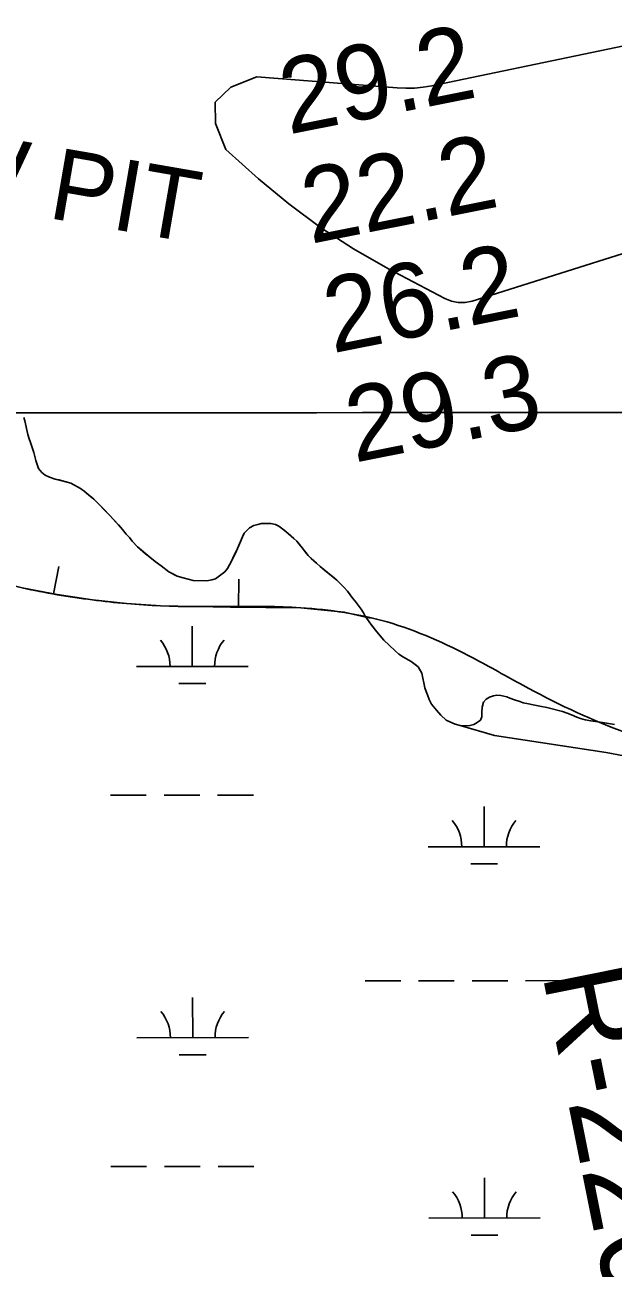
# Model space of a CAD drawing. Extents: x 3297753 to 3335611, y 652252 to 677623.
# Drawn here: x 3315611 to 3316138, y 665967 to 667081 of the extents above; entities that cross this region are included whole.
import ezdxf

# ---------------------------------------------------------------- set-up
doc = ezdxf.new("R2010")
doc.units = 0
for name, color, linetype in [('V-BORW-IDEN', 7, 'Continuous'), ('V-BORW-LINE', 7, 'Continuous'), ('V-GRID-MAJR', 7, 'Continuous'), ('V-RIVR-RANG', 7, 'Continuous'), ('V-RIVR-RANG-IDEN', 7, 'Continuous'), ('V-SITE-VEGE', 7, 'Continuous'), ('V-TOPO-MAJR', 7, 'Continuous'), ('V-WETL-SWMP', 7, 'Continuous')]:
    doc.layers.add(name, color=color, linetype=linetype)

msp = doc.modelspace()

# ---------------------------------------------------------------- linework, layer by layer
at = {"layer": 'V-BORW-LINE'}
for p, q in [((3315636.287, 666571.155), (3315641.0670000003, 666595.694)), ((3315802.228, 666559.339), (3315802.504, 666584.337))]:
    msp.add_line(p, q, dxfattribs=at)
msp.add_lwpolyline([(3315608.193, 666576.627), (3315639.64, 666570.502), (3315671.308, 666565.808), (3315701.827, 666562.669), (3315732.395, 666560.459), (3315795.223, 666559.416), (3315858.093, 666558.723), (3315897.08, 666554.861), (3315920.4760000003, 666549.512)], dxfattribs=at)
msp.add_spline([(3316594.514, 666696.75), (3316619.39, 666637.892), (3316610.344, 666602.714), (3316582.321, 666576.586), (3316552.14, 666556.712), (3316464.934, 666509.648), (3316310.274, 666444.399), (3316271.399, 666436.7170000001), (3316232.863, 666434.329), (3316190.413, 666436.134), (3316144.586, 666448.667), (3316057.217, 666489.349), (3316012.9450000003, 666513.502), (3315935.534, 666546.069), (3315858.093, 666558.723), (3315732.395, 666560.459), (3315671.308, 666565.808), (3315608.193, 666576.627), (3315551.4960000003, 666592.531), (3315464.444, 666628.832), (3315306.647, 666739.015), (3315236.272, 666784.6680000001), (3315182.324, 666814.242), (3315130.676, 666825.415), (3315032.378, 666818.8420000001), (3314996.008, 666820.437), (3314963.4050000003, 666835.387), (3314946.532, 666856.631), (3314915.6410000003, 666913.129), (3314889.481, 666926.639), (3314849.571, 666936.035), (3314831.574, 666957.255), (3314812.466, 667015.126), (3314807.737, 667047.314), (3314811.075, 667139.746), (3314791.443, 667185.1190000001), (3314786.646, 667209.88), (3314779.612, 667234.031), (3314786.7600000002, 667268.4940000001), (3314818.7290000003, 667347.58), (3314826.6890000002, 667412.884), (3314836.81, 667455.735), (3314851.301, 667494.0650000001), (3315005.5160000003, 667468.406), (3315116.691, 667456.463), (3315167.0130000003, 667454.824), (3315206.055, 667449.236), (3315248.004, 667439.208), (3315319.563, 667433.405), (3315424.188, 667433.361), (3315653.332, 667412.77), (3315697.318, 667407.51), (3315734.85, 667398.8520000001), (3315811.659, 667384.159), (3315853.984, 667366.9400000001), (3315882.031, 667349.307), (3315904.619, 667329.083), (3315954.293, 667251.4940000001), (3315995.9250000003, 667240.448), (3316025.619, 667240.736), (3316087.679, 667231.92), (3316115.1, 667233.286), (3316171.403, 667246.736), (3316200.825, 667254.557), (3316229.639, 667259.214), (3316257.881, 667259.022), (3316293.913, 667252.133), (3316325.858, 667241.669), (3316360.054, 667225.853), (3316434.7090000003, 667206.615), (3316464.014, 667214.658), (3316490.495, 667228.604), (3316518.967, 667238.767), (3316541.498, 667215.955), (3316567.528, 667160.5920000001), (3316553.866, 667130.942), (3316534.592, 667106.011)], degree=3, dxfattribs=at)
at = {"layer": 'V-GRID-MAJR'}
msp.add_spline([(3301864.932, 666722.723), (3307122.83, 666726.164), (3312380.728, 666730.37), (3317638.625, 666735.341), (3322896.522, 666741.077), (3328154.418, 666747.577), (3333412.313, 666754.8420000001), (3333412.3140000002, 666754.8420000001)], degree=3, dxfattribs=at)
at = {"layer": 'V-SITE-VEGE'}
for p, q in [((3315609.878, 666729.2540000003), (3315610.74, 666726.2170000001)), ((3315610.74, 666726.2170000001), (3315613.539, 666714.066)), ((3315613.539, 666714.066), (3315614.619, 666710.1600000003)), ((3315614.619, 666710.1600000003), (3315615.915, 666706.902)), ((3315615.915, 666706.902), (3315618.938, 666698.004)), ((3315618.938, 666698.004), (3315620.66, 666690.8420000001)), ((3315620.66, 666690.8420000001), (3315621.74, 666687.1530000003)), ((3315621.74, 666687.1530000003), (3315623.036, 666683.463)), ((3315623.036, 666683.463), (3315625.85, 666679.9870000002)), ((3315625.85, 666679.9870000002), (3315629.1, 666677.5970000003)), ((3315629.1, 666677.5970000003), (3315632.784, 666675.6390000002)), ((3315632.784, 666675.6390000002), (3315637.771, 666674.112)), ((3315637.771, 666674.112), (3315652.083, 666670.4030000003)), ((3315652.083, 666670.4030000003), (3315660.752, 666665.616)), ((3315660.752, 666665.616), (3315664.002, 666663.2239999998)), ((3315664.002, 666663.2240000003), (3315672.448, 666656.052)), ((3315672.448, 666656.052), (3315686.96, 666641.495)), ((3315686.96, 666641.495), (3315698.435, 666628.8960000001)), ((3315812.103, 666630.231), (3315816.0130000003, 666632.3960000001)), ((3315816.0130000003, 666632.3960000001), (3315819.486, 666633.473)), ((3315819.486, 666633.473), (3315822.9560000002, 666634.118)), ((3315822.9560000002, 666634.118), (3315827.7290000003, 666634.329)), ((3315827.7290000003, 666634.329), (3315831.416, 666634.106)), ((3315831.416, 666634.106), (3315835.536, 666633.449)), ((3315835.536, 666633.449), (3315838.3540000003, 666631.71)), ((3315838.3540000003, 666631.7100000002), (3315844.6380000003, 666627.143)), ((3315698.435, 666628.8960000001), (3315701.683, 666624.769)), ((3315701.683, 666624.769), (3315704.4990000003, 666621.728)), ((3315704.4990000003, 666621.728), (3315706.879, 666618.469)), ((3315800.575, 666609.86), (3315805.802, 666622.432)), ((3315805.802, 666622.432), (3315807.323, 666625.4700000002)), ((3315807.323, 666625.4700000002), (3315812.103, 666630.231)), ((3315844.6380000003, 666627.143), (3315852.002, 666620.841)), ((3315852.002, 666620.841), (3315854.6010000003, 666618.451)), ((3315706.879, 666618.469), (3315711.643, 666613.255)), ((3315711.643, 666613.255), (3315722.6920000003, 666604.127)), ((3315797.964, 666604.658), (3315800.575, 666609.86)), ((3315854.6010000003, 666618.451), (3315859.365, 666612.5840000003)), ((3315859.365, 666612.5840000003), (3315864.776, 666605.639)), ((3315722.6920000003, 666604.127), (3315727.674, 666600.2160000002)), ((3315727.674, 666600.2160000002), (3315733.091, 666596.302)), ((3315792.305, 666593.8220000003), (3315796.438, 666600.973)), ((3315796.438, 666600.973), (3315797.964, 666604.658)), ((3315864.776, 666605.639), (3315872.14, 666598.684)), ((3315872.14, 666598.684), (3315875.3910000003, 666595.8580000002)), ((3315733.091, 666596.302), (3315739.807, 666590.8690000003)), ((3315739.807, 666590.8690000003), (3315747.393, 666586.953)), ((3315747.393, 666586.953), (3315752.8140000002, 666585.4250000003)), ((3315781.662, 666584.5120000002), (3315789.915, 666591.006)), ((3315789.915, 666591.006), (3315792.305, 666593.8220000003)), ((3315875.3910000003, 666595.8580000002), (3315890.554, 666583.4690000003)), ((3315752.8140000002, 666585.4250000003), (3315761.704, 666583.2440000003)), ((3315761.704, 666583.2440000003), (3315773.8510000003, 666582.7870000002)), ((3315773.8510000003, 666582.787), (3315778.407, 666583.647)), ((3315778.407, 666583.647), (3315781.662, 666584.5120000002)), ((3315890.554, 666583.4690000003), (3315896.835, 666577.1670000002)), ((3315896.835, 666577.1670000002), (3315900.083, 666573.692)), ((3315900.083, 666573.692), (3315904.845, 666567.177)), ((3315904.845, 666567.177), (3315907.0100000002, 666564.787)), ((3315907.0100000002, 666564.787), (3315912.205, 666557.621)), ((3315912.205, 666557.621), (3315914.3680000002, 666554.1480000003)), ((3315914.3680000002, 666554.1480000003), (3315915.882, 666551.324)), ((3315915.882, 666551.324), (3315921.075, 666543.941)), ((3315921.075, 666543.941), (3315925.19, 666538.509)), ((3315925.19, 666538.509), (3315927.787, 666535.2530000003)), ((3315927.787, 666535.2530000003), (3315932.5500000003, 666529.8240000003)), ((3315932.5500000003, 666529.8240000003), (3315937.316, 666525.2610000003)), ((3315937.316, 666525.261), (3315942.731, 666520.2600000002)), ((3315942.731, 666520.2600000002), (3315946.196, 666517.2200000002)), ((3315946.196, 666517.2200000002), (3315950.095, 666514.3920000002)), ((3315950.095, 666514.392), (3315957.247, 666510.476)), ((3315957.247, 666510.476), (3315963.5300000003, 666505.6940000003)), ((3315963.5300000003, 666505.6940000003), (3315966.561, 666500.05)), ((3315966.561, 666500.05), (3315969.359, 666487.0310000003)), ((3315969.359, 666487.0310000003), (3315970.438, 666483.7750000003)), ((3315970.438, 666483.7750000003), (3315971.735, 666480.7350000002)), ((3315971.735, 666480.7350000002), (3315973.2460000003, 666476.3940000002)), ((3315973.2460000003, 666476.3940000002), (3315975.409, 666472.2710000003)), ((3315975.409, 666472.2710000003), (3315979.738, 666466.8400000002)), ((3315979.738, 666466.8400000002), (3315983.853, 666462.496)), ((3315983.853, 666462.496), (3315988.6180000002, 666458.15)), ((3315988.6180000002, 666458.15), (3315991.651, 666456.409)), ((3315991.651, 666456.4090000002), (3315996.421, 666454.4490000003)), ((3315996.421, 666454.4490000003), (3316000.9760000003, 666453.3580000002)), ((3316000.9760000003, 666453.3580000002), (3316031.68, 666444.301)), ((3316031.68, 666444.301), (3316131.982, 666429.042)), ((3316131.982, 666429.0420000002), (3316326.944, 666391.6680000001))]:
    msp.add_line(p, q, dxfattribs=at)
at = {"layer": 'V-TOPO-MAJR'}
msp.add_lwpolyline([(3316515.1894048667, 667139.0542856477), (3315975.5110992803, 667026.5143591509), (3315967.786481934, 667025.2450896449), (3315960.033675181, 667024.4177737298), (3315952.238584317, 667024.2533882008), (3315944.4153040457, 667024.5309562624), (3315818.6499973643, 667034.3847114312), (3315795.4016981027, 667025.1193403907), (3315781.477725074, 667011.8727840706), (3315781.540241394, 666992.6544498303), (3315790.9270839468, 666969.4549303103), (3315820.266957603, 666943.2572032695), (3315847.5316399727, 666920.6508283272), (3315875.7778939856, 666899.457426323), (3315905.496505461, 666880.3834837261), (3315936.19668858, 666862.7225140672), (3315987.2566625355, 666835.7874584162), (3315993.248221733, 666833.5084664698), (3315999.3287692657, 666832.2143686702), (3316005.542799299, 666832.3976120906), (3316011.845817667, 666833.5657496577), (3316259.789435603, 666911.6791712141)], dxfattribs=at)
at = {"layer": 'V-WETL-SWMP'}
for p, q in [((3315609.8763944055, 666729.2522707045), (3315610.73939466, 666726.2142714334)), ((3315610.7393946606, 666726.2142714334), (3315613.539395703, 666714.0622744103)), ((3315613.539395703, 666714.0622744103), (3315614.618396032, 666710.1562753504)), ((3315614.618396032, 666710.1562753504), (3315615.9143962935, 666706.9002760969)), ((3315615.914396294, 666706.9002760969), (3315618.9363970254, 666698.0022781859)), ((3315618.9363970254, 666698.0022781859), (3315620.660397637, 666690.8402799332)), ((3315620.660397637, 666690.8402799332), (3315621.7393979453, 666687.1512808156)), ((3315621.739397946, 666687.1512808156), (3315623.0353982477, 666683.4612816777)), ((3315623.0353982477, 666683.4612816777), (3315625.8493984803, 666679.9862823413)), ((3315625.8493984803, 666679.9862823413), (3315629.0993985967, 666677.595282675)), ((3315629.0993985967, 666677.595282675), (3315632.78339866, 666675.6372828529)), ((3315632.78339866, 666675.6372828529), (3315637.7703986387, 666674.1102827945)), ((3315637.7703986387, 666674.1102827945), (3315641.240398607, 666673.2372827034)), ((3315641.240398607, 666673.2372827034), (3315652.081398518, 666670.4002824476)), ((3315652.081398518, 666670.4002824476), (3315660.7503986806, 666665.614282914)), ((3315660.7503986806, 666665.614282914), (3315664.000398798, 666663.222283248)), ((3315664.000398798, 666663.222283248), (3315667.8993989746, 666659.962283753)), ((3315667.8993989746, 666659.962283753), (3315672.448399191, 666656.0502843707)), ((3315672.448399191, 666656.0502843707), (3315675.480399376, 666653.009284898)), ((3315675.480399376, 666653.009284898), (3315681.111399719, 666647.360285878)), ((3315681.111399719, 666647.360285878), (3315686.959400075, 666641.494286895)), ((3315686.959400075, 666641.494286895), (3315694.754400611, 666633.0212884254)), ((3315694.754400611, 666633.0212884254), (3315698.4354008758, 666628.8942891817)), ((3315812.1033970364, 666630.2302782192), (3315816.011396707, 666632.3932772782)), ((3315816.011396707, 666632.3932772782), (3315819.484396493, 666633.4722766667)), ((3315819.484396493, 666633.4722766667), (3315822.9553963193, 666634.117276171)), ((3315822.9553963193, 666634.117276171), (3315827.7283961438, 666634.3272756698)), ((3315827.7283961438, 666634.3272756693), (3315831.415396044, 666634.1042753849)), ((3315831.415396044, 666634.1042753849), (3315835.5363959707, 666633.4462751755)), ((3315835.5363959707, 666633.4462751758), (3315838.353396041, 666631.7072753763)), ((3315838.353396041, 666631.7072753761), (3315842.036396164, 666629.0982757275)), ((3315698.4354008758, 666628.8942891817), (3315701.6824011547, 666624.7672899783)), ((3315701.6824011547, 666624.7672899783), (3315704.498401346, 666621.7262905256)), ((3315704.498401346, 666621.7262905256), (3315706.878401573, 666618.4682911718)), ((3315804.276398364, 666618.7462820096), (3315805.8003979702, 666622.4312808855)), ((3315805.8003979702, 666622.4312808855), (3315807.3233976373, 666625.4662799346)), ((3315807.3233976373, 666625.4662799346), (3315809.496397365, 666627.6312791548)), ((3315809.496397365, 666627.6312791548), (3315812.1033970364, 666630.2302782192)), ((3315842.036396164, 666629.0982757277), (3315844.636396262, 666627.1412760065)), ((3315844.636396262, 666627.1412760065), (3315849.185396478, 666623.2292766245)), ((3315849.185396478, 666623.2292766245), (3315852.0013966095, 666620.8392769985)), ((3315852.0013966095, 666620.8392769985), (3315854.6013967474, 666618.4492773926)), ((3315706.878401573, 666618.4682911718), (3315711.642401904, 666613.2542921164)), ((3315711.642401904, 666613.2542921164), (3315719.0084022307, 666607.1692930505)), ((3315797.962399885, 666604.6562863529), (3315800.574399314, 666609.858284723)), ((3315800.574399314, 666609.858284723), (3315802.5343988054, 666614.6272832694)), ((3315802.5343988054, 666614.6272832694), (3315804.276398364, 666618.7462820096)), ((3315854.6013967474, 666618.4492773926), (3315856.7663969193, 666615.8422778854)), ((3315856.7663969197, 666615.8422778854), (3315859.3633971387, 666612.5842785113)), ((3315859.3633971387, 666612.5842785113), (3315862.1773973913, 666608.8922792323)), ((3315862.1773973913, 666608.8922792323), (3315864.775397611, 666605.6342798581)), ((3315719.0084022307, 666607.1692930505), (3315722.6914023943, 666604.1262935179)), ((3315722.6914023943, 666604.1262935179), (3315727.6734025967, 666600.214294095)), ((3315727.6734025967, 666600.214294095), (3315733.0904027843, 666596.3002946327)), ((3315794.263400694, 666597.2872886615), (3315796.4384002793, 666600.9712874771)), ((3315796.4384002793, 666600.9712874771), (3315797.962399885, 666604.6562863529)), ((3315864.775397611, 666605.6342798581), (3315867.5913977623, 666603.0262802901)), ((3315867.5913977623, 666603.0262802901), (3315872.139398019, 666598.6812810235)), ((3315872.139398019, 666598.6812810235), (3315875.389398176, 666595.856281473)), ((3315733.0904027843, 666596.3002946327), (3315739.8064030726, 666590.8672954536)), ((3315739.8064030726, 666590.8672954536), (3315743.924403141, 666588.691295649)), ((3315743.924403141, 666588.691295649), (3315747.3924031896, 666586.9502957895)), ((3315747.3924031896, 666586.9502957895), (3315752.8124031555, 666585.4232956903)), ((3315781.661402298, 666584.509293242), (3315787.525401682, 666589.0552914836)), ((3315787.525401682, 666589.0552914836), (3315789.915401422, 666591.0032907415)), ((3315789.915401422, 666591.0032907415), (3315792.305401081, 666593.8192897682)), ((3315792.305401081, 666593.8192897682), (3315794.2634006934, 666597.2872886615)), ((3315875.389398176, 666595.856281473), (3315881.2383984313, 666591.0742822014)), ((3315881.2383984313, 666591.0742822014), (3315886.6543986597, 666586.7272828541)), ((3315886.6543986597, 666586.7272828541), (3315890.5533988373, 666583.467283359)), ((3315752.8124031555, 666585.4232956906), (3315761.7034030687, 666583.2392954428)), ((3315761.7034030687, 666583.2392954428), (3315773.849402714, 666582.7862944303)), ((3315773.849402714, 666582.7862944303), (3315778.406402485, 666583.646293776)), ((3315778.406402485, 666583.6462937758), (3315781.661402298, 666584.509293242)), ((3315890.5533988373, 666583.467283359), (3315894.668399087, 666579.3392840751)), ((3315894.668399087, 666579.3392840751), (3315896.8343992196, 666577.1662844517)), ((3315896.8343992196, 666577.1662844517), (3315900.0823994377, 666573.690285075)), ((3315900.0823994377, 666573.690285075), (3315904.84439989, 666567.1752863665)), ((3315904.84439989, 666567.1752863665), (3315907.0094000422, 666564.7852868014)), ((3315907.0094000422, 666564.7852868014), (3315912.2044005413, 666557.6192882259)), ((3315912.204400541, 666557.6192882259), (3315914.3674007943, 666554.1452889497)), ((3315914.3674007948, 666554.1452889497), (3315915.8814010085, 666551.3222895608)), ((3315760.8925347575, 666506.1661720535), (3315760.8559004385, 666542.1661486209)), ((3315915.8814010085, 666551.3222895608), (3315918.9114013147, 666546.9792904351)), ((3315918.9114013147, 666546.9792904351), (3315921.0754015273, 666543.9392910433)), ((3315921.0754015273, 666543.9392910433), (3315923.2404017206, 666541.1152915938)), ((3315923.2404017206, 666541.1152915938), (3315925.1884019, 666538.5092921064)), ((3315925.1884019, 666538.5092921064), (3315927.7864021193, 666535.251292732)), ((3315927.7864021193, 666535.251292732), (3315932.5504024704, 666529.8212937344)), ((3315932.5504024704, 666529.8212937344), (3315937.3154027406, 666525.2582945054)), ((3315937.3154027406, 666525.2582945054), (3315942.7304030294, 666520.260295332)), ((3315942.7304030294, 666520.260295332), (3315946.1954032, 666517.2172958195)), ((3315946.1954032, 666517.2172958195), (3315950.0954033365, 666514.3912962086)), ((3315950.0954033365, 666514.3912962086), (3315954.430403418, 666511.9982964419)), ((3315954.430403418, 666511.9982964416), (3315957.247403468, 666510.4752965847)), ((3315957.247403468, 666510.4752965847), (3315960.7144035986, 666507.8672969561)), ((3315710.8925614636, 666506.1152957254), (3315810.8925080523, 666506.2170483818)), ((3315960.7144035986, 666507.8672969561), (3315963.5304037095, 666505.6932972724)), ((3315963.5304037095, 666505.6932972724), (3315966.558404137, 666500.0482984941)), ((3315966.558404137, 666500.0482984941), (3315969.35740526, 666487.028301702)), ((3315748.9082440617, 666490.7229717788), (3315772.908231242, 666490.7473924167)), ((3315969.35740526, 666487.028301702), (3315970.4374055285, 666483.7733024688)), ((3315970.437405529, 666483.7733024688), (3315971.7334057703, 666480.7343031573)), ((3315971.7334057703, 666480.7343031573), (3315973.2454061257, 666476.393304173)), ((3315973.2454061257, 666476.393304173), (3315975.40740644, 666472.2683050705)), ((3316022.0484047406, 666474.1463002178), (3316024.2224044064, 666476.9622992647)), ((3316024.2224044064, 666476.9622992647), (3316027.478404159, 666478.4762985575)), ((3316027.478404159, 666478.4762985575), (3316030.951403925, 666479.7712978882)), ((3316030.951403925, 666479.7712978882), (3316033.989403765, 666480.4172974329)), ((3316033.989403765, 666480.4172974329), (3316037.4594036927, 666479.9782972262)), ((3316037.4594036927, 666479.978297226), (3316042.880403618, 666478.8852970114)), ((3316042.880403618, 666478.8852970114), (3316045.6984036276, 666477.7962970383)), ((3316045.6984036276, 666477.7962970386), (3316049.817403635, 666476.2712970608)), ((3316049.817403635, 666476.2712970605), (3316054.5874036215, 666474.7442970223)), ((3315975.40740644, 666472.2683050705), (3315979.737406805, 666466.8383061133)), ((3315979.737406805, 666466.8383061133), (3315983.852407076, 666462.4933068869)), ((3316020.509406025, 666460.9163038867), (3316020.5154056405, 666465.0383027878)), ((3316020.5154056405, 666465.0383027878), (3316020.7394052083, 666469.5933015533)), ((3316020.7394052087, 666469.5933015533), (3316022.0484047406, 666474.1463002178)), ((3316054.5874036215, 666474.7442970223), (3316057.622403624, 666473.6552970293)), ((3316057.622403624, 666473.6552970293), (3316062.39340357, 666472.563296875)), ((3316062.39340357, 666472.563296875), (3316066.5134035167, 666471.6892967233)), ((3316066.5134035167, 666471.6892967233), (3316072.5854034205, 666470.5942964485)), ((3316072.5854034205, 666470.5942964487), (3316078.874403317, 666469.5002961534)), ((3316078.874403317, 666469.5002961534), (3316092.7514032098, 666465.7902958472)), ((3316092.7514032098, 666465.7902958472), (3316096.8704032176, 666464.2652958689)), ((3316096.8704032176, 666464.2652958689), (3316100.989403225, 666462.7402958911)), ((3315983.852407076, 666462.4933068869), (3315988.6174073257, 666458.1473076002)), ((3315988.6174073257, 666458.1473076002), (3315991.6514073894, 666456.407307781)), ((3315991.6514073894, 666456.407307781), (3315996.4204074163, 666454.4473078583)), ((3315996.4204074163, 666454.447307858), (3316000.9744073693, 666453.355307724)), ((3316000.9744073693, 666453.355307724), (3316005.7454072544, 666452.9143073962)), ((3316005.7454072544, 666452.9143073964), (3316009.6504071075, 666453.1253069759)), ((3316009.6504071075, 666453.1253069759), (3316013.339406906, 666453.9863064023)), ((3316013.339406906, 666453.9863064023), (3316016.1624066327, 666455.9343056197)), ((3316016.1624066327, 666455.9343056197), (3316019.4194063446, 666457.8813047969)), ((3316019.4194063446, 666457.8813047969), (3316020.509406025, 666460.9163038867)), ((3316100.989403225, 666462.7402958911), (3316105.7574032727, 666460.563296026)), ((3316105.7574032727, 666460.563296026), (3316109.009403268, 666459.4732960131)), ((3316109.009403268, 666459.4732960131), (3316113.1294032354, 666458.3822959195)), ((3316113.1294032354, 666458.3822959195), (3316118.334403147, 666457.5062956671)), ((3316118.334403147, 666457.5062956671), (3316122.237403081, 666456.8492954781)), ((3316122.237403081, 666456.8492954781), (3316128.7434029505, 666455.971295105)), ((3316128.7434029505, 666455.9712951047), (3316139.3694027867, 666454.0012946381)), ((3315687.6020398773, 666390.659552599), (3315719.602022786, 666390.6921134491)), ((3315735.60201424, 666390.7083938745), (3315767.6019971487, 666390.7409547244)), ((3315783.601988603, 666390.7572351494), (3315815.601971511, 666390.7897959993)), ((3316022.493109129, 666344.570295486), (3316022.456474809, 666380.5702720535)), ((3315972.4931358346, 666344.5194191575), (3316072.493082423, 666344.6211718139)), ((3316010.5088184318, 666329.1270952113), (3316034.5088056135, 666329.1515158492)), ((3315915.771352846, 666224.3906570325), (3315947.7713357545, 666224.4232178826)), ((3315963.7713272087, 666224.4394983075), (3315995.7713101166, 666224.4720591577)), ((3316011.771301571, 666224.4883395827), (3316043.771284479, 666224.5209004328)), ((3316059.7712759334, 666224.537180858), (3316091.771258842, 666224.5697417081)), ((3315761.2310714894, 666173.4913885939), (3315761.19443717, 666209.4913651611)), ((3315711.231098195, 666173.4405122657), (3315811.231044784, 666173.5422649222)), ((3315749.246780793, 666158.0481883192), (3315773.246767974, 666158.0726089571)), ((3315687.940576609, 666057.9847691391), (3315719.940559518, 666058.0173299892)), ((3315735.940550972, 666058.0336104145), (3315767.94053388, 666058.0661712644)), ((3315783.9405253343, 666058.0824516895), (3315815.9405082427, 666058.1150125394)), ((3316022.831645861, 666011.895512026), (3316022.7950115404, 666047.8954885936)), ((3315972.8316725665, 666011.8446356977), (3316072.831619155, 666011.9463883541)), ((3316010.8473551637, 665996.4523117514), (3316034.8473423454, 665996.4767323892))]:
    msp.add_line(p, q, dxfattribs=at)
for centre, radius, start, end in [((3315705.649144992, 666506.5847637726), 35.24628790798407, 359.28648001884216, 40.83013835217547), ((3315816.1349581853, 666506.6971860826), 35.246287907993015, 139.28647683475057, 180.8301351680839), ((3315967.2497193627, 666344.9888872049), 35.24628790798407, 359.28648001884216, 40.83013835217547), ((3316077.7355325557, 666345.1013095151), 35.246287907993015, 139.28647683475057, 180.8301351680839), ((3315705.987681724, 666173.9099803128), 35.24628790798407, 359.28648001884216, 40.83013835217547), ((3315816.473494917, 666174.022402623), 35.246287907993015, 139.28647683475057, 180.8301351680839), ((3315967.5882560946, 666012.314103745), 35.24628790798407, 359.28648001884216, 40.83013835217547), ((3316078.074069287, 666012.4265260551), 35.246287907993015, 139.28647683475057, 180.8301351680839)]:
    msp.add_arc(centre, radius, start, end, dxfattribs=at)

# ---------------------------------------------------------------- texts
at = {"layer": 'V-BORW-IDEN'}
msp.add_text('BORROW PIT', height=63.999873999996, rotation=350.18328883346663, dxfattribs=at).set_placement((3315218.0292445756, 666979.5757696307))
at = {"layer": 'V-RIVR-RANG'}
for s, p in [('29.2', (3315847.096359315, 666982.7538902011)), ('22.2', (3315866.819359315, 666884.7188902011)), ('26.2', (3315886.541359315, 666786.6828902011)), ('29.3', (3315906.264359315, 666688.6468902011))]:
    msp.add_text(s, height=67.00000000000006, rotation=11.228325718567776, dxfattribs=at).set_placement(p)
at = {"layer": 'V-RIVR-RANG-IDEN'}
msp.add_text('R-220.2', height=82.999998, rotation=281.37487466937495, dxfattribs=at).set_placement((3316074.436, 666231.031))

doc.saveas('drawing.dxf')
